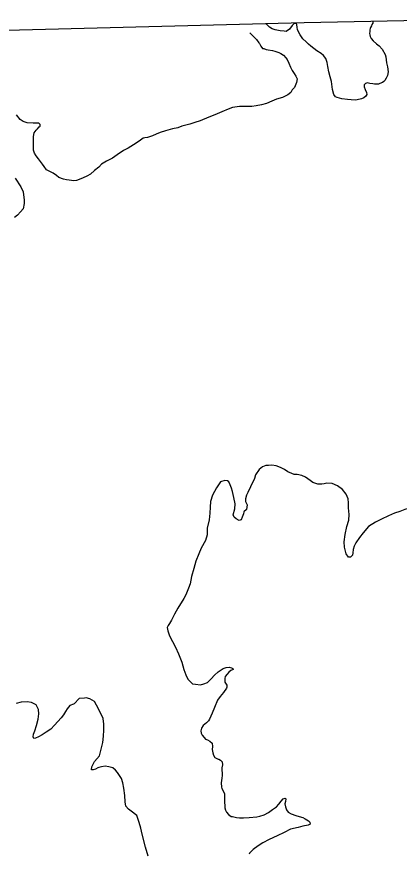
# Model space of a CAD drawing. Extents: x -939622 to -934245, y 1383184 to 1385301.
# Drawn here: x -935098.51 to -935089.85, y 1384355.93 to 1384374.95 of the extents above; entities that cross this region are included whole.
import ezdxf

# ---------------------------------------------------------------- set-up
doc = ezdxf.new("R2010")
doc.units = 0
doc.layers.add('Level 1', color=7, linetype='Continuous')
doc.layers.add('Level 9', color=7, linetype='Continuous')

msp = doc.modelspace()

# ---------------------------------------------------------------- linework, layer by layer
at = {"layer": 'Level 1'}
msp.add_lwpolyline([(-935085.228, 1384374.951), (-935092.001, 1384374.813), (-935099.92, 1384374.607), (-935105.732, 1384374.503), (-935115.033, 1384374.306), (-935122.938, 1384374.17), (-935129.774, 1384374.018), (-935139.337, 1384373.878), (-935140.375, 1384373.86)], dxfattribs=at)
at = {"layer": 'Level 9'}
for points in [[(-935092.164, 1384374.71), (-935092.172, 1384374.773), (-935092.178, 1384374.791), (-935092.197, 1384374.802), (-935092.23, 1384374.801), (-935092.276, 1384374.754), (-935092.336, 1384374.668), (-935092.41, 1384374.617), (-935092.458, 1384374.624), (-935092.549, 1384374.636), (-935092.657, 1384374.653), (-935092.73, 1384374.681), (-935092.786, 1384374.715), (-935092.842, 1384374.767), (-935092.873, 1384374.798)], [(-935090.448, 1384374.851), (-935090.451, 1384374.81), (-935090.468, 1384374.773), (-935090.476, 1384374.746), (-935090.502, 1384374.706), (-935090.51, 1384374.688), (-935090.518, 1384374.657), (-935090.517, 1384374.642), (-935090.52, 1384374.618), (-935090.521, 1384374.573), (-935090.517, 1384374.543), (-935090.506, 1384374.501), (-935090.484, 1384374.46), (-935090.44, 1384374.41), (-935090.368, 1384374.338), (-935090.304, 1384374.295), (-935090.235, 1384374.216), (-935090.173, 1384374.098), (-935090.156, 1384374.042), (-935090.137, 1384373.91), (-935090.115, 1384373.818), (-935090.102, 1384373.701), (-935090.114, 1384373.619), (-935090.145, 1384373.561), (-935090.179, 1384373.508), (-935090.199, 1384373.484), (-935090.229, 1384373.465), (-935090.291, 1384373.438), (-935090.321, 1384373.428), (-935090.408, 1384373.425), (-935090.447, 1384373.43), (-935090.516, 1384373.439), (-935090.58, 1384373.452), (-935090.592, 1384373.449), (-935090.618, 1384373.439), (-935090.648, 1384373.411), (-935090.646, 1384373.366), (-935090.623, 1384373.303), (-935090.596, 1384373.235), (-935090.585, 1384373.187), (-935090.608, 1384373.15), (-935090.649, 1384373.116), (-935090.705, 1384373.09), (-935090.801, 1384373.071), (-935090.848, 1384373.064), (-935090.942, 1384373.069), (-935091.02, 1384373.076), (-935091.153, 1384373.095), (-935091.256, 1384373.121), (-935091.293, 1384373.138), (-935091.331, 1384373.194), (-935091.365, 1384373.304), (-935091.386, 1384373.484), (-935091.414, 1384373.591), (-935091.445, 1384373.707), (-935091.468, 1384373.824), (-935091.483, 1384373.919), (-935091.513, 1384374.005), (-935091.567, 1384374.076), (-935091.616, 1384374.116), (-935091.715, 1384374.179), (-935091.851, 1384374.288), (-935091.907, 1384374.334), (-935091.959, 1384374.381), (-935092.037, 1384374.453), (-935092.097, 1384374.541), (-935092.133, 1384374.609), (-935092.156, 1384374.665), (-935092.164, 1384374.71)], [(-935093.234, 1384374.587), (-935093.213, 1384374.568), (-935093.148, 1384374.504), (-935093.079, 1384374.434), (-935093.026, 1384374.364), (-935093.013, 1384374.343), (-935092.981, 1384374.287), (-935092.946, 1384374.231), (-935092.919, 1384374.229), (-935092.867, 1384374.21)], [(-935092.867, 1384374.21), (-935092.818, 1384374.203), (-935092.722, 1384374.185), (-935092.664, 1384374.169), (-935092.573, 1384374.142), (-935092.533, 1384374.123), (-935092.469, 1384374.083), (-935092.418, 1384374.024), (-935092.387, 1384373.98), (-935092.348, 1384373.898), (-935092.309, 1384373.812), (-935092.273, 1384373.738), (-935092.231, 1384373.667), (-935092.19, 1384373.608), (-935092.174, 1384373.579), (-935092.161, 1384373.546), (-935092.176, 1384373.459), (-935092.22, 1384373.346), (-935092.275, 1384373.296), (-935092.303, 1384373.238), (-935092.373, 1384373.181), (-935092.494, 1384373.122), (-935092.628, 1384373.085), (-935092.738, 1384373.039), (-935092.856, 1384372.989), (-935092.972, 1384372.958), (-935093.088, 1384372.93), (-935093.184, 1384372.921), (-935093.277, 1384372.917), (-935093.388, 1384372.919), (-935093.467, 1384372.917), (-935093.625, 1384372.899), (-935093.726, 1384372.862), (-935093.865, 1384372.797), (-935094.025, 1384372.728), (-935094.158, 1384372.675), (-935094.354, 1384372.596), (-935094.475, 1384372.553), (-935094.588, 1384372.516), (-935094.743, 1384372.477), (-935094.77, 1384372.47), (-935094.859, 1384372.437), (-935094.981, 1384372.409), (-935095.142, 1384372.364), (-935095.263, 1384372.326), (-935095.355, 1384372.29), (-935095.438, 1384372.257), (-935095.551, 1384372.214), (-935095.608, 1384372.209), (-935095.644, 1384372.202), (-935095.676, 1384372.182), (-935095.708, 1384372.154), (-935095.764, 1384372.116), (-935095.863, 1384372.049), (-935095.99, 1384371.976), (-935096.09, 1384371.921), (-935096.234, 1384371.82), (-935096.339, 1384371.747), (-935096.478, 1384371.682), (-935096.587, 1384371.609), (-935096.654, 1384371.546), (-935096.75, 1384371.465), (-935096.843, 1384371.389), (-935096.92, 1384371.344), (-935097.008, 1384371.299), (-935097.094, 1384371.263), (-935097.157, 1384371.243), (-935097.213, 1384371.232), (-935097.319, 1384371.249), (-935097.386, 1384371.256), (-935097.449, 1384371.274), (-935097.559, 1384371.313), (-935097.612, 1384371.359), (-935097.685, 1384371.407)], [(-935097.685, 1384371.407), (-935097.835, 1384371.484), (-935097.891, 1384371.558), (-935097.928, 1384371.609), (-935097.974, 1384371.671), (-935098.014, 1384371.736), (-935098.069, 1384371.804), (-935098.103, 1384371.864), (-935098.128, 1384371.93), (-935098.133, 1384372.026), (-935098.129, 1384372.14), (-935098.128, 1384372.239), (-935098.111, 1384372.321), (-935098.067, 1384372.384), (-935098.041, 1384372.412), (-935098, 1384372.458), (-935097.982, 1384372.473), (-935097.976, 1384372.512), (-935098.007, 1384372.542), (-935098.061, 1384372.541), (-935098.136, 1384372.543), (-935098.271, 1384372.552), (-935098.362, 1384372.581), (-935098.429, 1384372.622), (-935098.515, 1384372.728)], [(-935098.544, 1384371.298), (-935098.417, 1384371.098), (-935098.364, 1384370.988), (-935098.343, 1384370.793), (-935098.342, 1384370.721), (-935098.367, 1384370.604), (-935098.422, 1384370.536), (-935098.493, 1384370.457), (-935098.558, 1384370.405)], [(-935090.392, 1384363.501), (-935090.55, 1384363.4), (-935090.668, 1384363.26), (-935090.752, 1384363.152), (-935090.832, 1384363.035), (-935090.868, 1384362.961), (-935090.895, 1384362.882), (-935090.902, 1384362.807), (-935090.912, 1384362.752), (-935090.955, 1384362.712), (-935091.003, 1384362.71), (-935091.051, 1384362.786), (-935091.09, 1384362.938), (-935091.097, 1384363.058), (-935091.076, 1384363.225), (-935091.037, 1384363.406), (-935090.994, 1384363.549), (-935090.987, 1384363.673), (-935090.998, 1384363.829), (-935090.996, 1384363.937), (-935091.006, 1384364.033), (-935091.051, 1384364.134), (-935091.136, 1384364.245), (-935091.251, 1384364.328), (-935091.366, 1384364.375), (-935091.493, 1384364.383), (-935091.553, 1384364.374), (-935091.606, 1384364.364), (-935091.697, 1384364.366), (-935091.806, 1384364.402), (-935091.865, 1384364.448), (-935091.976, 1384364.519), (-935092.058, 1384364.561), (-935092.158, 1384364.579), (-935092.227, 1384364.582), (-935092.282, 1384364.601), (-935092.371, 1384364.64), (-935092.448, 1384364.695), (-935092.542, 1384364.739), (-935092.64, 1384364.775), (-935092.734, 1384364.79), (-935092.809, 1384364.787), (-935092.868, 1384364.782), (-935092.949, 1384364.758), (-935093.022, 1384364.692), (-935093.104, 1384364.572), (-935093.131, 1384364.49), (-935093.215, 1384364.3), (-935093.279, 1384364.175), (-935093.31, 1384364.111), (-935093.334, 1384364.028), (-935093.329, 1384363.972), (-935093.293, 1384363.892), (-935093.308, 1384363.792), (-935093.366, 1384363.733), (-935093.379, 1384363.693), (-935093.407, 1384363.614), (-935093.429, 1384363.556), (-935093.476, 1384363.542), (-935093.544, 1384363.579), (-935093.587, 1384363.617), (-935093.61, 1384363.67), (-935093.573, 1384363.803), (-935093.562, 1384363.918), (-935093.594, 1384364.061), (-935093.629, 1384364.198), (-935093.647, 1384364.273), (-935093.679, 1384364.35), (-935093.709, 1384364.412), (-935093.737, 1384364.441), (-935093.8, 1384364.448), (-935093.895, 1384364.415), (-935093.986, 1384364.276), (-935094.079, 1384364.11), (-935094.125, 1384363.967), (-935094.133, 1384363.844), (-935094.14, 1384363.702), (-935094.156, 1384363.551), (-935094.2, 1384363.363), (-935094.201, 1384363.216), (-935094.238, 1384363.088), (-935094.331, 1384362.913), (-935094.386, 1384362.782), (-935094.453, 1384362.62), (-935094.504, 1384362.45), (-935094.551, 1384362.268), (-935094.585, 1384362.104), (-935094.623, 1384362.004), (-935094.678, 1384361.858), (-935094.729, 1384361.772), (-935094.859, 1384361.556), (-935094.939, 1384361.418), (-935094.978, 1384361.345), (-935095.009, 1384361.28), (-935095.048, 1384361.204), (-935095.08, 1384361.164), (-935095.102, 1384361.115), (-935095.09, 1384361.037), (-935095.053, 1384360.924), (-935094.982, 1384360.8), (-935094.912, 1384360.667)], [(-935089.339, 1384363.772), (-935089.423, 1384363.81), (-935089.547, 1384363.838), (-935089.723, 1384363.787), (-935089.835, 1384363.747), (-935089.957, 1384363.706), (-935090.093, 1384363.644), (-935090.253, 1384363.57), (-935090.392, 1384363.501)], [(-935094.912, 1384360.667), (-935094.846, 1384360.522), (-935094.773, 1384360.332), (-935094.728, 1384360.166), (-935094.685, 1384360.044), (-935094.636, 1384359.946), (-935094.527, 1384359.842), (-935094.461, 1384359.829), (-935094.352, 1384359.818), (-935094.275, 1384359.836), (-935094.192, 1384359.872), (-935094.111, 1384359.95), (-935094.036, 1384360.034), (-935093.948, 1384360.109), (-935093.84, 1384360.188), (-935093.771, 1384360.209), (-935093.702, 1384360.214), (-935093.645, 1384360.204), (-935093.617, 1384360.19), (-935093.61, 1384360.163), (-935093.664, 1384360.143), (-935093.71, 1384360.1), (-935093.748, 1384360.062), (-935093.788, 1384360.007), (-935093.801, 1384359.958), (-935093.796, 1384359.88), (-935093.754, 1384359.806), (-935093.75, 1384359.767), (-935093.758, 1384359.74), (-935093.826, 1384359.644), (-935093.901, 1384359.554), (-935093.967, 1384359.468), (-935094.036, 1384359.3), (-935094.089, 1384359.172), (-935094.147, 1384359.04), (-935094.17, 1384358.998), (-935094.213, 1384358.954), (-935094.289, 1384358.894), (-935094.329, 1384358.836), (-935094.345, 1384358.775), (-935094.337, 1384358.718), (-935094.314, 1384358.677), (-935094.268, 1384358.627), (-935094.233, 1384358.589), (-935094.193, 1384358.567), (-935094.141, 1384358.544), (-935094.089, 1384358.498), (-935094.08, 1384358.423), (-935094.083, 1384358.348), (-935094.072, 1384358.279), (-935094.055, 1384358.22), (-935094.026, 1384358.17), (-935093.949, 1384358.133), (-935093.934, 1384358.134), (-935093.894, 1384358.111), (-935093.86, 1384358.073), (-935093.855, 1384358.004), (-935093.864, 1384357.935), (-935093.858, 1384357.764), (-935093.865, 1384357.7), (-935093.879, 1384357.597), (-935093.873, 1384357.501), (-935093.865, 1384357.466), (-935093.807, 1384357.356), (-935093.808, 1384357.203), (-935093.796, 1384357.032), (-935093.785, 1384356.981), (-935093.762, 1384356.931), (-935093.715, 1384356.879), (-935093.656, 1384356.835), (-935093.626, 1384356.831), (-935093.538, 1384356.813), (-935093.469, 1384356.8), (-935093.379, 1384356.8), (-935093.247, 1384356.808), (-935093.076, 1384356.823), (-935093.004, 1384356.838), (-935092.912, 1384356.871), (-935092.812, 1384356.926), (-935092.719, 1384356.995), (-935092.633, 1384357.049), (-935092.579, 1384357.111), (-935092.524, 1384357.179), (-935092.478, 1384357.232), (-935092.433, 1384357.252), (-935092.415, 1384357.231), (-935092.428, 1384357.177), (-935092.438, 1384357.122), (-935092.426, 1384357.051), (-935092.403, 1384356.982), (-935092.362, 1384356.933), (-935092.297, 1384356.893), (-935092.191, 1384356.857), (-935092.115, 1384356.833), (-935092.036, 1384356.809), (-935091.981, 1384356.781), (-935091.907, 1384356.735), (-935091.879, 1384356.712), (-935091.876, 1384356.706), (-935091.871, 1384356.661), (-935091.915, 1384356.636)], [(-935096.559, 1384358.513), (-935096.546, 1384358.657), (-935096.539, 1384358.793), (-935096.535, 1384358.923), (-935096.555, 1384359.054), (-935096.617, 1384359.196), (-935096.701, 1384359.356), (-935096.746, 1384359.441), (-935096.856, 1384359.498), (-935096.938, 1384359.522), (-935096.974, 1384359.517), (-935097.097, 1384359.504), (-935097.21, 1384359.386), (-935097.221, 1384359.382), (-935097.307, 1384359.346), (-935097.365, 1384359.275), (-935097.402, 1384359.211), (-935097.453, 1384359.134), (-935097.502, 1384359.072), (-935097.58, 1384358.985), (-935097.652, 1384358.901), (-935097.739, 1384358.814), (-935097.842, 1384358.744), (-935097.93, 1384358.684), (-935098.018, 1384358.641), (-935098.086, 1384358.612), (-935098.125, 1384358.604), (-935098.138, 1384358.64), (-935098.126, 1384358.701), (-935098.098, 1384358.774), (-935098.063, 1384358.895), (-935098.023, 1384359.038), (-935098.007, 1384359.159), (-935098.016, 1384359.261), (-935098.068, 1384359.367), (-935098.175, 1384359.418), (-935098.269, 1384359.432), (-935098.41, 1384359.421), (-935098.523, 1384359.396)], [(-935095.532, 1384355.934), (-935095.597, 1384356.141), (-935095.67, 1384356.43), (-935095.702, 1384356.573), (-935095.737, 1384356.701), (-935095.794, 1384356.853), (-935095.918, 1384356.957), (-935095.982, 1384357.002), (-935096.036, 1384357.07), (-935096.054, 1384357.165), (-935096.065, 1384357.306), (-935096.083, 1384357.474), (-935096.109, 1384357.596), (-935096.136, 1384357.698), (-935096.231, 1384357.833), (-935096.272, 1384357.885), (-935096.337, 1384357.934), (-935096.425, 1384357.961), (-935096.507, 1384357.973), (-935096.593, 1384357.958), (-935096.647, 1384357.944), (-935096.671, 1384357.934), (-935096.724, 1384357.908), (-935096.777, 1384357.891), (-935096.814, 1384357.893), (-935096.81, 1384357.962), (-935096.751, 1384358.082), (-935096.639, 1384358.209), (-935096.559, 1384358.513)], [(-935091.915, 1384356.636), (-935092.032, 1384356.617), (-935092.142, 1384356.586), (-935092.309, 1384356.544), (-935092.457, 1384356.475), (-935092.613, 1384356.397), (-935092.796, 1384356.316), (-935092.935, 1384356.236), (-935093.047, 1384356.171), (-935093.158, 1384356.083), (-935093.239, 1384356.005), (-935093.249, 1384355.981)]]:
    msp.add_lwpolyline(points, dxfattribs=at)

doc.saveas('drawing.dxf')
